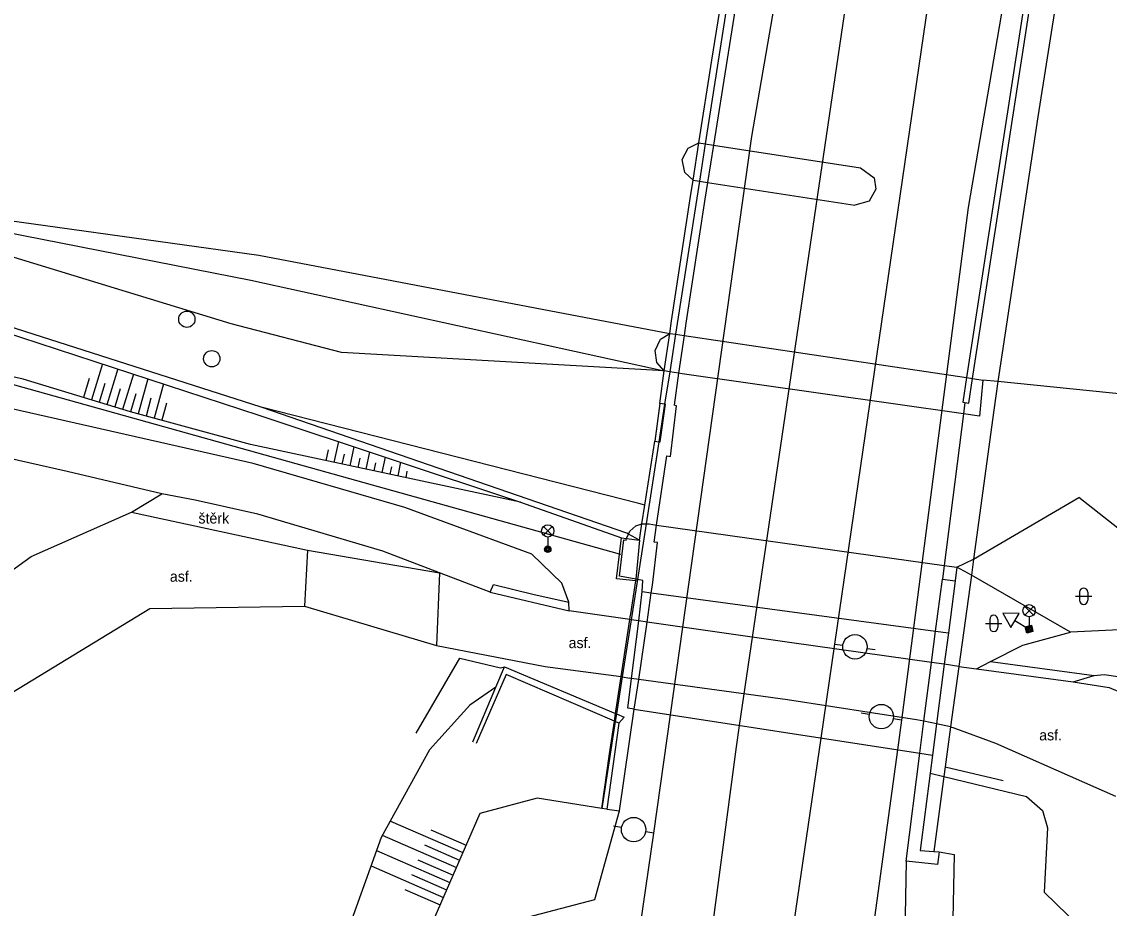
# Model space of a CAD drawing. Extents: x -598932 to -598196, y -1162207 to -1161504.
# Drawn here: x -598407.2 to -598340.5, y -1162126.2 to -1162071.8 of the extents above; entities that cross this region are included whole.
import ezdxf

# ---------------------------------------------------------------- set-up
doc = ezdxf.new("R2010")
doc.units = 0
for name, color, linetype in [('Level 12', 7, 'Continuous'), ('Level 27', 7, 'Continuous'), ('Level 33', 7, 'Continuous'), ('Level 34', 7, 'Continuous'), ('Level 36', 7, 'Continuous'), ('specificka linie pasportu komunikaci', 7, 'Continuous'), ('TM - CD - osa koleji', 7, 'Continuous'), ('TM - chodniky - NP', 7, 'Continuous'), ('TM - chodniky - VP', 7, 'Continuous'), ('TM - dolni hrana svahu', 7, 'Continuous'), ('TM - hladina vodniho toku_ bazenu_ nadrze', 7, 'Continuous'), ('TM - hladina vodniho toku_ bazenu_ nadrze - shora neviditelny prubeh', 7, 'Continuous'), ('TM - horni hrana svahu', 7, 'Continuous'), ('TM - letecke snimky - pomocna linie', 7, 'Continuous'), ('TM - plot dreveny_ kovovy - VP', 7, 'Continuous'), ('TM - plot zdeny_ ohradni zed - VP', 7, 'Continuous'), ('TM - popis povrchu', 7, 'Continuous'), ('TM - rozhrani ploch obecne - NP', 7, 'Continuous'), ('TM - rozhrani ploch obecne - VN', 7, 'Continuous'), ('TM - rozhrani ploch obecne - VP', 7, 'Continuous'), ('TM - srafovani', 7, 'Continuous'), ('TM - zabradli - VP', 7, 'Continuous')]:
    doc.layers.add(name, color=color, linetype=linetype)

msp = doc.modelspace()

# ---------------------------------------------------------------- linework, layer by layer
at = {"layer": 'Level 12'}
for p, q in [((-598357.32, -1162110.02), (-598356.824, -1162110.084)), ((-598355.337, -1162110.277), (-598354.841, -1162110.342)), ((-598355.2, -1162114.333), (-598355.692, -1162114.246)), ((-598353.23, -1162114.68), (-598353.722, -1162114.593)), ((-598370.39, -1162121.263), (-598370.882, -1162121.176)), ((-598368.42, -1162121.61), (-598368.912, -1162121.523))]:
    msp.add_line(p, q, dxfattribs=at)
for centre in [(-598356.08, -1162110.181), (-598354.461, -1162114.463), (-598369.651, -1162121.393)]:
    msp.add_circle(centre, 0.75, dxfattribs=at)
at = {"layer": 'Level 27'}
for centre in [(-598397.05, -1162090.09), (-598395.52, -1162092.51)]:
    msp.add_circle(centre, 0.5, dxfattribs=at)
at = {"layer": 'Level 33'}
for p, q in [((-598375.185, -1162103.34), (-598374.655, -1162102.81)), ((-598375.185, -1162102.81), (-598374.655, -1162103.34)), ((-598374.92, -1162103.45), (-598374.92, -1162104.2)), ((-598345.665, -1162108.23), (-598345.135, -1162107.7)), ((-598345.665, -1162107.7), (-598345.135, -1162108.23)), ((-598345.4, -1162108.34), (-598345.4, -1162109.09))]:
    msp.add_line(p, q, dxfattribs=at)
for centre, radius in [((-598374.92, -1162103.075), 0.375), ((-598374.92, -1162104.2), 0.2), ((-598374.92, -1162104.2), 0.145), ((-598374.92, -1162104.2), 0.0876), ((-598345.4, -1162107.965), 0.375), ((-598345.4, -1162109.09), 0.2), ((-598345.4, -1162109.09), 0.145), ((-598345.4, -1162109.09), 0.0876)]:
    msp.add_circle(centre, radius, dxfattribs=at)
at = {"layer": 'Level 34'}
for p, q in [((-598346.271, -1162108.562), (-598345.4, -1162109.09)), ((-598345.53, -1162109.304), (-598345.27, -1162108.876))]:
    msp.add_line(p, q, dxfattribs=at)
msp.add_lwpolyline([(-598346.53, -1162108.99), (-598346.011, -1162108.135), (-598347.011, -1162108.113)], close=True, dxfattribs=at)
at = {"layer": 'Level 36'}
for p, q in [((-598342.556, -1162107.076), (-598341.556, -1162107.076)), ((-598342.306, -1162106.826), (-598342.306, -1162107.326)), ((-598341.806, -1162106.826), (-598341.806, -1162107.326)), ((-598348.066, -1162108.746), (-598347.066, -1162108.746)), ((-598347.816, -1162108.496), (-598347.816, -1162108.996)), ((-598347.316, -1162108.496), (-598347.316, -1162108.996))]:
    msp.add_line(p, q, dxfattribs=at)
for centre, start, end in [((-598342.056, -1162106.826), 0, 180), ((-598342.056, -1162107.326), 180, 0), ((-598347.566, -1162108.496), 0, 180), ((-598347.566, -1162108.996), 180, 0)]:
    msp.add_arc(centre, 0.25, start, end, dxfattribs=at)
at = {"layer": 'specificka linie pasportu komunikaci'}
for points in [[(-598368.05, -1162095.25), (-598368.36, -1162097.56)], [(-598349.83, -1162105.3), (-598348.809, -1162104.81), (-598342.36, -1162101.03)], [(-598369.29, -1162103.64), (-598369.511, -1162106.033), (-598369.52, -1162106.13)], [(-598381.56, -1162105.65), (-598381.75, -1162110.11)], [(-598348.94, -1162105.78), (-598349.83, -1162105.3)], [(-598345.549, -1162109.336), (-598345.645, -1162108.948), (-598345.257, -1162108.852), (-598345.161, -1162109.24), (-598345.549, -1162109.336)]]:
    msp.add_lwpolyline(points, dxfattribs=at)
at = {"layer": 'TM - CD - osa koleji'}
for points in [[(-598367.4, -1162114.35), (-598362.4, -1162078.88), (-598357.31, -1162049.39)], [(-598353.35, -1162050.11), (-598355.94, -1162065.97), (-598363.17, -1162115)], [(-598358.16, -1162115.78), (-598357.32, -1162110.02), (-598351.72, -1162071.6), (-598348.29, -1162051.03)], [(-598343.74, -1162051.86), (-598344.5, -1162056.16), (-598349.14, -1162083.24), (-598353.23, -1162114.68), (-598353.48, -1162116.5)], [(-598380.05, -1162199.68), (-598374.24, -1162160.64), (-598372.09, -1162146.97), (-598370.21, -1162133.97), (-598368.42, -1162121.61), (-598367.4, -1162114.35)], [(-598363.17, -1162115), (-598363.36, -1162116.32), (-598370.78, -1162172.23), (-598374.88, -1162200.42)], [(-598370.13, -1162201.1), (-598364.64, -1162161.57), (-598362.06, -1162142.53), (-598359.7, -1162126.38), (-598358.16, -1162115.78)], [(-598353.48, -1162116.5), (-598355.23, -1162129.32), (-598358.5, -1162153.35), (-598361.22, -1162171.24), (-598363.45, -1162186.35)]]:
    msp.add_lwpolyline(points, dxfattribs=at)
at = {"layer": 'TM - chodniky - NP'}
for points in [[(-598369.81, -1162108.52), (-598369.88, -1162108.51)], [(-598369.34, -1162108.59), (-598369.81, -1162108.52)], [(-598368.83, -1162108.66), (-598369.34, -1162108.59)], [(-598351.38, -1162111.14), (-598359.94, -1162109.94), (-598368.83, -1162108.66)], [(-598350.6, -1162111.25), (-598351.38, -1162111.14)], [(-598349.7, -1162111.38), (-598350.6, -1162111.25)], [(-598370.41, -1162112.01), (-598370.35, -1162112.02)], [(-598370.35, -1162112.02), (-598369.89, -1162112.11)], [(-598369.78, -1162112.12), (-598369.89, -1162112.11)], [(-598369.34, -1162112.18), (-598369.78, -1162112.12)], [(-598351.85, -1162114.75), (-598352.3, -1162114.66), (-598360.21, -1162113.43), (-598369.34, -1162112.18)], [(-598351.08, -1162114.91), (-598351.85, -1162114.75)], [(-598350.21, -1162115.09), (-598351.08, -1162114.91)]]:
    msp.add_lwpolyline(points, dxfattribs=at)
at = {"layer": 'TM - chodniky - VP'}
for points in [[(-598373.63, -1162107.44), (-598374.05, -1162106.27), (-598375.89, -1162104.49), (-598383.68, -1162101.64), (-598392.98, -1162098.93), (-598403.89, -1162096.47), (-598413.14, -1162094.37), (-598430.24, -1162090.58), (-598446.87, -1162086.77), (-598457.79, -1162084.42), (-598470.49, -1162081.8), (-598481.26, -1162079.85), (-598485.47, -1162079.11)], [(-598398.58, -1162100.79), (-598404.39, -1162099.43), (-598413.82, -1162097.31)], [(-598381.56, -1162105.65), (-598385.04, -1162104.32), (-598392.7, -1162102.05), (-598396.53, -1162101.19), (-598398.58, -1162100.79)], [(-598421.95, -1162129.89), (-598421.19, -1162125.01), (-598420.05, -1162120.01), (-598417.17, -1162114.04), (-598413.26, -1162109.45), (-598406.59, -1162104.64), (-598400.44, -1162101.93)], [(-598400.44, -1162101.93), (-598389.66, -1162104.25)], [(-598389.66, -1162104.25), (-598381.56, -1162105.65)], [(-598408.67, -1162113.51), (-598399.31, -1162107.84), (-598389.83, -1162107.69)], [(-598389.83, -1162107.69), (-598381.75, -1162110.11), (-598375.07, -1162111.38), (-598370.41, -1162112.01)], [(-598373.6, -1162107.97), (-598373.63, -1162107.44)], [(-598369.88, -1162108.51), (-598373.6, -1162107.97)], [(-598263.93, -1162143.96), (-598276.19, -1162137), (-598286.88, -1162131.56), (-598302.43, -1162124.35), (-598312.4, -1162119.81), (-598318.74, -1162116.87), (-598327.14, -1162113.31), (-598328.98, -1162112.58), (-598336.46, -1162109.6), (-598339.42, -1162109.11), (-598342.87, -1162109.29)], [(-598347.77, -1162111.09), (-598345.78, -1162110.08), (-598342.87, -1162109.29)], [(-598348.63, -1162111.53), (-598347.77, -1162111.09)], [(-598349.7, -1162111.38), (-598348.63, -1162111.53)], [(-598342.7, -1162112.33), (-598341.41, -1162111.95)], [(-598342.7, -1162112.33), (-598340.5, -1162112.68), (-598338.41, -1162113.56)], [(-598341.41, -1162111.95), (-598340.79, -1162111.87), (-598337.72, -1162112.32), (-598333.23, -1162114.07), (-598327.06, -1162116.61), (-598319.78, -1162119.73), (-598312.83, -1162122.84)], [(-598350.21, -1162115.09), (-598350.01, -1162115.14), (-598347.47, -1162116.09), (-598342, -1162118.5), (-598340.1, -1162119.34)]]:
    msp.add_lwpolyline(points, dxfattribs=at)
at = {"layer": 'TM - dolni hrana svahu'}
for points in [[(-598378.1, -1162112.65), (-598379.7, -1162113.75), (-598382.16, -1162116.5), (-598385.13, -1162121.88), (-598387.34, -1162128.03), (-598388.41, -1162135.73), (-598388.99, -1162142.78), (-598387.98, -1162147.46), (-598398.42, -1162189.2), (-598404.37, -1162202.91), (-598406.503, -1162206.96)], [(-598351.47, -1162117.92), (-598350.62, -1162118.13)], [(-598350.62, -1162118.13), (-598345.55, -1162119.37), (-598344.57, -1162120.21), (-598344.27, -1162121.29), (-598344.47, -1162125.23), (-598340.87, -1162128.73), (-598343.57, -1162199.49)]]:
    msp.add_lwpolyline(points, dxfattribs=at)
at = {"layer": 'TM - hladina vodniho toku_ bazenu_ nadrze'}
for points in [[(-598421.03, -1162082.21), (-598392.64, -1162086.17)], [(-598392.64, -1162086.17), (-598367.44, -1162090.96)], [(-598278.41, -1162123.24), (-598288.82, -1162116.922), (-598295.43, -1162112.91), (-598326.63, -1162103.19), (-598330.248, -1162100.34), (-598337.08, -1162094.96), (-598347.31, -1162093.91)]]:
    msp.add_lwpolyline(points, dxfattribs=at)
at = {"layer": 'TM - hladina vodniho toku_ bazenu_ nadrze - shora neviditelny prubeh'}
msp.add_lwpolyline([(-598347.31, -1162093.91), (-598348.23, -1162093.82)], dxfattribs=at)
at = {"layer": 'TM - horni hrana svahu'}
for points in [[(-598376.59, -1162101.31), (-598393.14, -1162097.78), (-598400.5, -1162095.77), (-598407.08, -1162093.76), (-598425.18, -1162089.68), (-598446.06, -1162084.2), (-598466.47, -1162079.89), (-598480.44, -1162076.62), (-598484.03, -1162075.37)], [(-598287.04, -1162126.05), (-598289.51, -1162125.42), (-598295.99, -1162123.06), (-598314.32, -1162116.96), (-598321.56, -1162115.05), (-598336.31, -1162105.77), (-598342.36, -1162101.03)], [(-598371.61, -1162120.09), (-598375.57, -1162119.46), (-598379.08, -1162120.4), (-598383.15, -1162129.75), (-598384.66, -1162136.27), (-598383.25, -1162149.76), (-598386.89, -1162168.24), (-598391.72, -1162187.23), (-598400.91, -1162203.69), (-598399.018, -1162206.96)], [(-598350.91, -1162122.76), (-598349.99, -1162122.92), (-598351.56, -1162199.35)]]:
    msp.add_lwpolyline(points, dxfattribs=at)
at = {"layer": 'TM - letecke snimky - pomocna linie'}
for points in [[(-598372.04, -1162125.68), (-598370.52, -1162120.23)], [(-598352.93, -1162123.32), (-598353.8, -1162169.86), (-598353.78, -1162169.44), (-598353.89, -1162173.26), (-598353.89, -1162186.22), (-598352.46, -1162202.95), (-598352.16, -1162206.96)], [(-598395.547, -1162206.96), (-598394.68, -1162204.89), (-598388.66, -1162187.73), (-598388.7, -1162187.85), (-598387.13, -1162183.38), (-598387.07, -1162183.18), (-598383.28, -1162169.61), (-598383.2, -1162169.21), (-598382.05, -1162160.76), (-598382.04, -1162160.67), (-598380.43, -1162151.15), (-598379.14, -1162140.36), (-598379.1, -1162140.06), (-598378.82, -1162137.71), (-598377.41, -1162127.08), (-598372.04, -1162125.68)]]:
    msp.add_lwpolyline(points, dxfattribs=at)
at = {"layer": 'TM - plot dreveny_ kovovy - VP'}
msp.add_lwpolyline([(-598382.99, -1162115.47), (-598380.31, -1162110.88), (-598377.82, -1162111.47), (-598377.58, -1162111.4)], dxfattribs=at)
at = {"layer": 'TM - plot zdeny_ ohradni zed - VP'}
msp.add_lwpolyline([(-598350.54, -1162117.55), (-598347, -1162118.39)], dxfattribs=at)
at = {"layer": 'TM - rozhrani ploch obecne - NP'}
for points in [[(-598365.65, -1162079.28), (-598365.26, -1162079.34)], [(-598365.26, -1162079.34), (-598364.76, -1162079.42)], [(-598364.76, -1162079.42), (-598355.74, -1162080.8)], [(-598355.74, -1162080.8), (-598354.91, -1162081.41), (-598354.79, -1162082.11)], [(-598366.01, -1162081.56), (-598365.62, -1162081.62)], [(-598365.62, -1162081.62), (-598365.12, -1162081.7)], [(-598365.12, -1162081.7), (-598356.08, -1162083.09)], [(-598354.79, -1162082.11), (-598355.21, -1162082.84), (-598356.08, -1162083.09)], [(-598367.44, -1162090.96), (-598367.08, -1162091.01)], [(-598367.08, -1162091.01), (-598366.56, -1162091.09)], [(-598366.56, -1162091.09), (-598349.24, -1162093.67)], [(-598367.44, -1162093.31), (-598367.77, -1162093.25)], [(-598366.89, -1162093.4), (-598367.44, -1162093.31)], [(-598366.67, -1162093.44), (-598366.89, -1162093.4)], [(-598349.43, -1162095.89), (-598366.67, -1162093.44)], [(-598349.24, -1162093.67), (-598348.87, -1162093.73)], [(-598348.87, -1162093.73), (-598348.23, -1162093.82)], [(-598348.23, -1162093.82), (-598348.45, -1162096.03)], [(-598348.45, -1162096.03), (-598349.43, -1162095.89)], [(-598368.24, -1162102.72), (-598350.61, -1162105.19)], [(-598370.1, -1162103.64), (-598370.08, -1162103.53)], [(-598350.61, -1162105.19), (-598349.83, -1162105.3), (-598349.94, -1162106.14)], [(-598349.94, -1162106.14), (-598350.35, -1162109.33)], [(-598369.12, -1162106.78), (-598368.57, -1162106.86)], [(-598368.57, -1162106.86), (-598351.13, -1162109.22)], [(-598351.13, -1162109.22), (-598350.35, -1162109.33)], [(-598369.61, -1162114.01), (-598352.1, -1162116.71)]]:
    msp.add_lwpolyline(points, dxfattribs=at)
at = {"layer": 'TM - rozhrani ploch obecne - VN'}
for points in [[(-598341.89, -1162058.78), (-598344.86, -1162077.68), (-598347.31, -1162093.91)], [(-598344.28, -1162061.44), (-598349.24, -1162093.67)], [(-598348.87, -1162093.73), (-598343.9, -1162061.5)], [(-598365.65, -1162079.28), (-598364.85, -1162074.2), (-598364.19, -1162069.98)], [(-598363.81, -1162070.05), (-598365.26, -1162079.34)], [(-598363.29, -1162070.14), (-598363.92, -1162074.14), (-598364.76, -1162079.42)], [(-598366.01, -1162081.56), (-598365.65, -1162079.28)], [(-598365.26, -1162079.34), (-598365.62, -1162081.62)], [(-598364.76, -1162079.42), (-598365.12, -1162081.7)], [(-598367.44, -1162090.96), (-598367.33, -1162090.18), (-598366.17, -1162082.57), (-598366.01, -1162081.56)], [(-598365.62, -1162081.62), (-598367.08, -1162091.01)], [(-598365.12, -1162081.7), (-598365.28, -1162082.73), (-598366.45, -1162090.33), (-598366.56, -1162091.09)], [(-598367.77, -1162093.25), (-598367.44, -1162090.96)], [(-598367.08, -1162091.01), (-598367.44, -1162093.31)], [(-598366.56, -1162091.09), (-598366.89, -1162093.4)], [(-598367.75, -1162095.3), (-598368.05, -1162095.25), (-598367.77, -1162093.25)], [(-598367.44, -1162093.31), (-598367.75, -1162095.3)], [(-598366.89, -1162093.4), (-598367.17, -1162095.37)], [(-598349.24, -1162093.67), (-598349.47, -1162095.18), (-598349.34, -1162095.2)], [(-598349.34, -1162095.2), (-598349.1, -1162095.24), (-598348.87, -1162093.73)], [(-598347.31, -1162093.91), (-598347.57, -1162095.66), (-598348.809, -1162104.81), (-598348.94, -1162105.78)], [(-598368.24, -1162102.72), (-598367.61, -1162098.47), (-598367.4, -1162098.51), (-598367.03, -1162095.4), (-598367.17, -1162095.37)], [(-598367.75, -1162095.3), (-598368.11, -1162097.6)], [(-598368.11, -1162097.6), (-598368.02, -1162097.61), (-598367.695, -1162095.3), (-598367.75, -1162095.3)], [(-598349.34, -1162095.2), (-598349.43, -1162095.89)], [(-598349.43, -1162095.89), (-598350.61, -1162105.19)], [(-598368.97, -1162101.5), (-598368.36, -1162097.56), (-598368.11, -1162097.6)], [(-598368.11, -1162097.6), (-598368.89, -1162102.63)], [(-598369.14, -1162102.63), (-598368.97, -1162101.5)], [(-598368.89, -1162102.63), (-598369.42, -1162106.05)], [(-598369.29, -1162103.64), (-598369.14, -1162102.63)], [(-598368.57, -1162106.86), (-598368.5, -1162106.4), (-598368.19, -1162103.79), (-598368.4, -1162103.76), (-598368.24, -1162102.72)], [(-598370.51, -1162104.5), (-598370.39, -1162103.49)], [(-598369.42, -1162106.05), (-598369.511, -1162106.033), (-598370.51, -1162105.85), (-598370.25, -1162103.62), (-598370.1, -1162103.64)], [(-598370.39, -1162103.49), (-598370.08, -1162103.53)], [(-598370.08, -1162103.53), (-598369.29, -1162103.64)], [(-598369.88, -1162108.51), (-598369.86, -1162108.35), (-598369.82, -1162108.15), (-598369.52, -1162106.13), (-598370.7, -1162106.01), (-598370.51, -1162104.5)], [(-598350.61, -1162105.19), (-598350.72, -1162106.04)], [(-598348.94, -1162105.78), (-598349.7, -1162111.38)], [(-598369.42, -1162106.05), (-598369.81, -1162108.52)], [(-598369.12, -1162106.78), (-598369.08, -1162106.12), (-598369.42, -1162106.05)], [(-598351.13, -1162109.22), (-598350.72, -1162106.04)], [(-598350.72, -1162106.04), (-598349.94, -1162106.14)], [(-598369.34, -1162108.59), (-598369.12, -1162106.78)], [(-598368.83, -1162108.66), (-598368.57, -1162106.86)], [(-598370.41, -1162112.01), (-598369.88, -1162108.51)], [(-598369.81, -1162108.52), (-598370.35, -1162112.02)], [(-598369.78, -1162112.12), (-598369.34, -1162108.59)], [(-598369.34, -1162112.18), (-598368.83, -1162108.66)], [(-598351.38, -1162111.14), (-598351.13, -1162109.22)], [(-598350.35, -1162109.33), (-598350.6, -1162111.25)], [(-598351.85, -1162114.75), (-598351.38, -1162111.14)], [(-598350.6, -1162111.25), (-598351.08, -1162114.91)], [(-598349.7, -1162111.38), (-598350.21, -1162115.09)], [(-598370.76, -1162114.28), (-598370.41, -1162112.01)], [(-598370.35, -1162112.02), (-598370.71, -1162114.3)], [(-598370.01, -1162113.95), (-598369.78, -1162112.12)], [(-598369.61, -1162114.01), (-598369.34, -1162112.18)], [(-598370.83, -1162114.74), (-598370.76, -1162114.28)], [(-598370.71, -1162114.3), (-598370.78, -1162114.76)], [(-598371.61, -1162120.09), (-598371.14, -1162116.74), (-598370.83, -1162114.74)], [(-598370.78, -1162114.76), (-598371.61, -1162120.09)], [(-598352.1, -1162116.71), (-598351.85, -1162114.75)], [(-598351.08, -1162114.91), (-598351.33, -1162116.83)], [(-598350.21, -1162115.09), (-598350.54, -1162117.55)], [(-598350.54, -1162117.55), (-598350.62, -1162118.13)], [(-598350.62, -1162118.13), (-598351.25, -1162122.73)], [(-598371.3, -1162120.13), (-598371.61, -1162120.09)]]:
    msp.add_lwpolyline(points, dxfattribs=at)
at = {"layer": 'TM - rozhrani ploch obecne - VP'}
for points in [[(-598366.67, -1162080.29), (-598366.3, -1162079.59), (-598365.65, -1162079.28)], [(-598366.01, -1162081.56), (-598366.52, -1162081.09), (-598366.67, -1162080.29)], [(-598392.49, -1162095.48), (-598411.66, -1162089.35), (-598443.91, -1162081.06)], [(-598443.98, -1162081.39), (-598411.77, -1162089.71), (-598392.63, -1162095.97), (-598376.59, -1162101.31)], [(-598367.77, -1162093.25), (-598387.57, -1162092.13), (-598394.34, -1162090.38), (-598421.03, -1162082.21)], [(-598421.03, -1162082.21), (-598393.12, -1162087.7), (-598367.77, -1162093.25)], [(-598368.34, -1162092), (-598368.01, -1162091.31), (-598367.44, -1162090.96)], [(-598367.77, -1162093.25), (-598368.22, -1162092.74), (-598368.34, -1162092)], [(-598369.97, -1162103.27), (-598370.06, -1162103.22), (-598392.49, -1162095.48)], [(-598368.97, -1162101.5), (-598369.34, -1162101.4), (-598392.49, -1162095.48)], [(-598400.44, -1162101.93), (-598398.58, -1162100.79)], [(-598376.59, -1162101.31), (-598370.39, -1162103.49)], [(-598369.97, -1162103.27), (-598369.88, -1162103.08)], [(-598369.88, -1162103.08), (-598369.51, -1162102.77)], [(-598369.51, -1162102.77), (-598369.14, -1162102.63)], [(-598369.14, -1162102.63), (-598368.89, -1162102.63)], [(-598368.89, -1162102.63), (-598368.69, -1162102.63)], [(-598368.69, -1162102.63), (-598368.24, -1162102.72)], [(-598370.08, -1162103.53), (-598369.97, -1162103.27)], [(-598369.29, -1162103.64), (-598369.97, -1162103.27)], [(-598389.66, -1162104.25), (-598389.83, -1162107.69)], [(-598378.45, -1162106.83), (-598381.56, -1162105.65)], [(-598342.87, -1162109.29), (-598348.94, -1162105.78)], [(-598378.45, -1162106.83), (-598378.24, -1162106.36), (-598375.75, -1162106.97), (-598373.63, -1162107.44)], [(-598378.45, -1162106.83), (-598373.6, -1162107.97)], [(-598347.77, -1162111.09), (-598341.41, -1162111.95)], [(-598378.1, -1162112.65), (-598377.58, -1162111.4)], [(-598377.58, -1162111.4), (-598370.76, -1162114.28)], [(-598348.63, -1162111.53), (-598342.7, -1162112.33)], [(-598370.83, -1162114.74), (-598377.47, -1162111.87), (-598379.31, -1162116.11)], [(-598379.52, -1162116.01), (-598378.1, -1162112.65)], [(-598371.3, -1162120.13), (-598370.52, -1162120.23), (-598369.61, -1162114.01)], [(-598370.76, -1162114.28), (-598370.71, -1162114.3)], [(-598370.71, -1162114.3), (-598370.24, -1162114.5), (-598370.55, -1162114.86)], [(-598369.61, -1162114.01), (-598370.01, -1162113.95)], [(-598370.55, -1162114.86), (-598371.3, -1162120.13)], [(-598370.78, -1162114.76), (-598370.83, -1162114.74)], [(-598370.55, -1162114.86), (-598370.78, -1162114.76)], [(-598350.91, -1162122.76), (-598351.01, -1162123.53), (-598352.93, -1162123.32), (-598352.1, -1162116.71)], [(-598352.1, -1162116.71), (-598351.33, -1162116.83)], [(-598351.33, -1162116.83), (-598351.47, -1162117.92)], [(-598351.47, -1162117.92), (-598352.08, -1162122.67), (-598351.25, -1162122.73)], [(-598351.25, -1162122.73), (-598350.91, -1162122.76)]]:
    msp.add_lwpolyline(points, dxfattribs=at)
at = {"layer": 'TM - srafovani'}
for points in [[(-598402.23, -1162092.83), (-598402.9, -1162095.04)], [(-598403.03, -1162093.73), (-598403.38, -1162094.89)], [(-598401.28, -1162093.14), (-598401.95, -1162095.33)], [(-598400.33, -1162093.45), (-598400.99, -1162095.62)], [(-598399.44, -1162093.74), (-598400.03, -1162095.9)], [(-598402.08, -1162094.04), (-598402.43, -1162095.18)], [(-598401.13, -1162094.35), (-598401.47, -1162095.47)], [(-598398.49, -1162094.05), (-598399.06, -1162096.16)], [(-598400.18, -1162094.66), (-598400.51, -1162095.77)], [(-598399.25, -1162094.94), (-598399.55, -1162096.03)], [(-598398.29, -1162095.23), (-598398.58, -1162096.29)], [(-598387.76, -1162097.59), (-598388.03, -1162098.87)], [(-598388.38, -1162098.1), (-598388.52, -1162098.77)], [(-598387.41, -1162098.36), (-598387.54, -1162098.97)], [(-598386.8, -1162097.91), (-598387.05, -1162099.08)], [(-598385.85, -1162098.22), (-598386.07, -1162099.29)], [(-598386.44, -1162098.62), (-598386.56, -1162099.18)], [(-598385.48, -1162098.89), (-598385.59, -1162099.39)], [(-598384.89, -1162098.54), (-598385.1, -1162099.5)], [(-598383.94, -1162098.86), (-598384.12, -1162099.7)], [(-598384.51, -1162099.15), (-598384.61, -1162099.6)], [(-598383.55, -1162099.41), (-598383.63, -1162099.81)], [(-598384.57, -1162120.87), (-598380.12, -1162122.8)], [(-598385.07, -1162121.74), (-598380.52, -1162123.72)], [(-598382.08, -1162121.4), (-598379.92, -1162122.34)], [(-598382.48, -1162122.32), (-598380.32, -1162123.26)], [(-598385.41, -1162122.68), (-598380.92, -1162124.64)], [(-598385.75, -1162123.62), (-598381.32, -1162125.55)], [(-598382.88, -1162123.24), (-598380.72, -1162124.18)], [(-598383.28, -1162124.15), (-598381.12, -1162125.09)], [(-598383.68, -1162125.07), (-598381.52, -1162126.01)]]:
    msp.add_lwpolyline(points, dxfattribs=at)
at = {"layer": 'TM - zabradli - VP'}
for points in [[(-598370.51, -1162104.5), (-598390.34, -1162098.95), (-598412.45, -1162092.78), (-598440.87, -1162086.41), (-598474.92, -1162078.7)], [(-598370.43, -1162104.52), (-598370.51, -1162104.5)]]:
    msp.add_lwpolyline(points, dxfattribs=at)

# ---------------------------------------------------------------- texts
at = {"layer": 'TM - popis povrchu'}
for s, p in [('štěrk', (-598396.34, -1162102.62)), ('asf.', (-598398.09, -1162106.19)), ('asf.', (-598373.64, -1162110.26)), ('asf.', (-598344.78, -1162115.92))]:
    msp.add_text(s, height=0.65, dxfattribs=at).set_placement(p)

doc.saveas('drawing.dxf')
